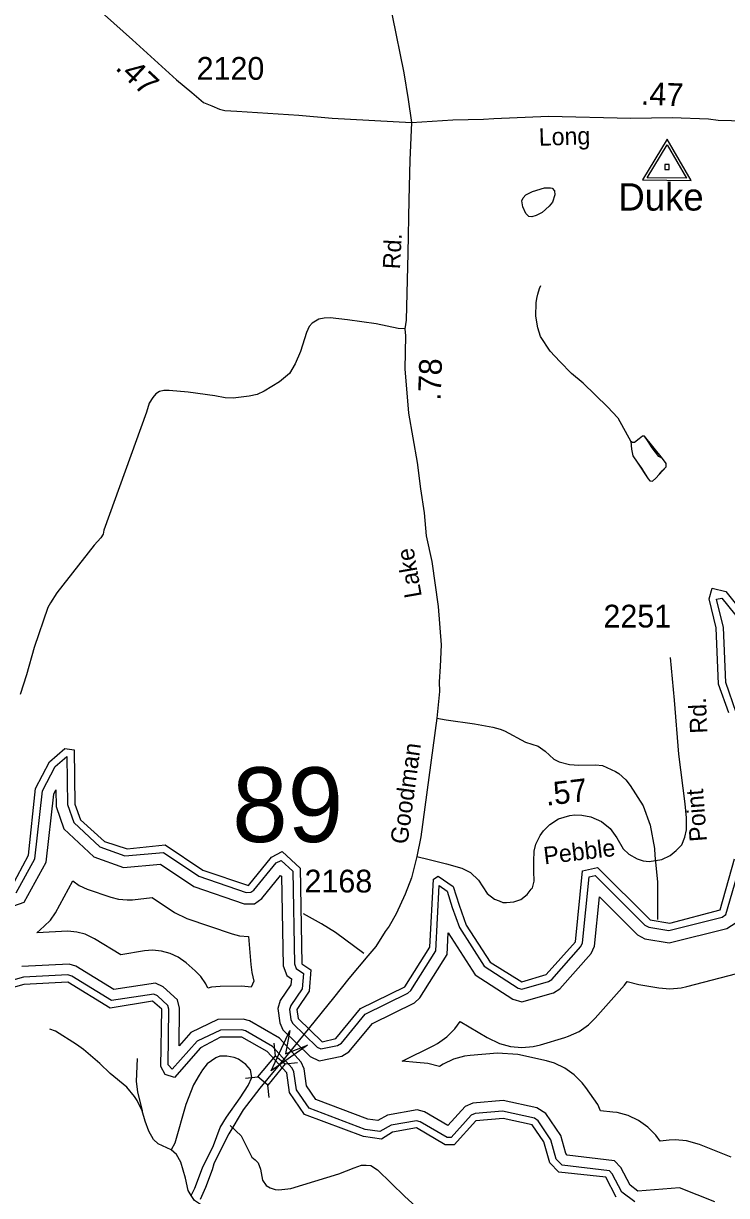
# Model space of a CAD drawing. Extents: x 1473865 to 1648260, y 639067 to 773536.
# Drawn here: x 1596423 to 1600284, y 698493 to 704930 of the extents above; entities that cross this region are included whole.
import ezdxf

# ---------------------------------------------------------------- set-up
doc = ezdxf.new("R2010")
doc.units = 0
for name, color, linetype in [('Exist Hydrographic Buffer Line', 7, 'Continuous'), ('Exist Hydrographic Creek Double Shore', 7, 'Continuous'), ('Exist Hydrographic Misc Water Feature', 7, 'Continuous'), ('Exist Road Non-System Type 51', 7, 'Continuous'), ('Exist Road Secondary Mileage Hundredths English Label', 7, 'Continuous'), ('Exist Road Secondary Structure Standard Bridge Attributed CELL', 7, 'Continuous'), ('Exist Road Secondary Structure Standard Bridge CELL', 7, 'Continuous'), ('Exist Road Secondary Structure Standard Bridge Number Label', 7, 'Continuous'), ('Exist Road Secondary Type 51 Attributed', 7, 'Continuous'), ('Exist Road Secondary Type 51 Label', 7, 'Continuous'), ('Exist Road Secondary Type 51 Number Label', 7, 'Continuous'), ('Exist Survey Geodetic Marker CELL', 7, 'Continuous'), ('Exist Survey Geodetic Marker Label', 7, 'Continuous')]:
    doc.layers.add(name, color=color, linetype=linetype)

msp = doc.modelspace()

# ---------------------------------------------------------------- linework, layer by layer
at = {"layer": 'Exist Hydrographic Buffer Line'}
for points in [[(1600336.2, 701145.5), (1600279.9, 701310.3), (1600267.2, 701613.1), (1600229.5, 701768.9), (1600257.5, 701774.8), (1600397.7, 701601.1)], [(1598755.7, 699936.9), (1598903.8, 699705.3), (1599111, 699571.2), (1599160.2, 699557.1), (1599333.4, 699606.7), (1599368, 699628.8), (1599540.6, 699823.4), (1599559, 699862), (1599586.3, 700133.7), (1599795.8, 699924.2), (1599835.4, 699903.4), (1599969.1, 699880.5), (1600286.3, 699960.6), (1600337.1, 699993), (1600433.1, 700323.3), (1600402.8, 701157.8), (1600370.6, 701252.2)], [(1596382.9, 700155.7), (1596486.4, 700342.8), (1596528.1, 700716.7), (1596598.1, 700849.4), (1596661.6, 700904.6), (1596665.1, 700641.5), (1596699.7, 700542.2), (1596842.5, 700408.7), (1596980.4, 700358.8), (1597191.9, 700377.4), (1597386.9, 700246.7), (1597645.4, 700158.2), (1597671.7, 700158.5), (1597688.7, 700170.4), (1597811, 700319.6), (1597837.9, 700334), (1597902.5, 700274.3), (1597912.1, 699766), (1597921.5, 699741.1), (1597960.2, 699712.9), (1597953.1, 699628.8), (1597891, 699537), (1597884.1, 699514.6), (1597891.5, 699459.5), (1597900.6, 699439.5), (1598035.4, 699309), (1598056.1, 699298.4), (1598147.5, 699317.1), (1598168.8, 699330.3), (1598299.5, 699488.5), (1598534.9, 699604.5), (1598551, 699619.1), (1598688.1, 699836.3), (1598705.2, 700195.6)], [(1596370.2, 700083.8), (1596426.6, 700105.1), (1596547.4, 700323.4), (1596589.2, 700697.9), (1596601.3, 700721), (1596602.5, 700630.5), (1596645.5, 700506.9), (1596809, 700354), (1596972.1, 700295.1), (1597175.3, 700312.9), (1597358.8, 700190), (1597635.3, 700095.3), (1597691.8, 700096.1), (1597731.8, 700124), (1597835.6, 700250.6), (1597840.3, 700246.4), (1597849.6, 699754), (1597869.3, 699701.4), (1597894.7, 699682.9), (1597892, 699650.4), (1597833.8, 699564.4), (1597820.1, 699519.8), (1597830.6, 699442.1), (1597848.3, 699402.8), (1597998.5, 699257.3), (1598047.1, 699232.5), (1598171.1, 699257.9), (1598210.6, 699282.4), (1598339.3, 699438.2), (1598570.5, 699552.1), (1598599.4, 699578.3), (1598749.9, 699816.8), (1598755.7, 699936.9)], [(1598705.2, 700195.6), (1598749.1, 700164.8), (1598777, 700075.5), (1598817.6, 699964.5), (1598952.5, 699753.7), (1599139.1, 699632.9), (1599160.2, 699626.8), (1599305.6, 699668.5), (1599324, 699680.3), (1599484.2, 699860.9), (1599493.5, 699880.4), (1599530, 700244.2), (1599563.3, 700251.5), (1599835.9, 699978.9), (1599857.2, 699967.7), (1599966.5, 699949), (1600259.4, 700023), (1600279.8, 700036), (1600365.7, 700331.7)], [(1597673.7, 699637.6), (1597622.1, 699643.1), (1597502.9, 699642.2), (1597456.5, 699638), (1597435.9, 699632.4), (1597424.6, 699656.5), (1597396.6, 699696.5), (1597366.3, 699727.5), (1597316.3, 699771.1), (1597272.2, 699802.6), (1597227.9, 699823.2), (1597180.7, 699835.8), (1597132.1, 699840.1), (1597087.1, 699836.5), (1596957, 699815.3), (1596813.8, 699903.3), (1596762.9, 699927.9), (1596715.8, 699940.5), (1596667.2, 699944.7), (1596497.5, 699936.8), (1596537.2, 699971.8), (1596571.6, 700006.3), (1596599.6, 700046.3), (1596693.4, 700221), (1596729.1, 700196.1), (1596773.4, 700175.4), (1596903.5, 700131.4), (1596944.5, 700120.9), (1596993.1, 700116.7), (1597022.4, 700118.2), (1597130.5, 700129.6), (1597253.3, 700047.4), (1597319.7, 700014.5), (1597568.8, 699930.7), (1597609.5, 699920.4), (1597658.2, 699916.1), (1597672.1, 699761.4), (1597676.4, 699718.1), (1597689, 699671), (1597673.7, 699637.6)], [(1599242.2, 698975.4), (1599058.3, 699015.6), (1598890.6, 699000.6), (1598848.1, 698983), (1598753.1, 698878), (1598624.8, 698952.9), (1598584.9, 698963.7), (1598421.9, 698935.6), (1598369.5, 698904.9), (1598315, 698913.2), (1598029.5, 699020.1), (1597978, 699095.4), (1597965, 699189.3), (1597948.8, 699225.6), (1597828.4, 699357.5), (1597663.8, 699452.1), (1597629.3, 699461.1), (1597491.3, 699460.1), (1597342.2, 699388), (1597277.5, 699316.2), (1597280.2, 699523.1), (1597268.4, 699567.6), (1597191.2, 699638.8), (1597148, 699659.5), (1596919.6, 699624.5), (1596711.6, 699752.3), (1596673.9, 699763.1), (1596414, 699750.7)], [(1600065.4, 699640.5), (1600341.4, 699713.6), (1600372.3, 699723.3), (1600437.4, 699755.7)], [(1599229.8, 698918.7), (1599054.6, 698957), (1598904.6, 698943.7), (1598882.3, 698934.4), (1598771.6, 698812), (1598750.4, 698812.4), (1598602.2, 698899), (1598582.1, 698904.4), (1598442.1, 698880.2), (1598381.1, 698844.5), (1598300.3, 698856.8), (1597992, 698972.3), (1597922.5, 699073.9), (1597908.8, 699173.2), (1597899.7, 699193.4), (1597791.7, 699311.8), (1597641.7, 699398), (1597622.1, 699403.1), (1597504.8, 699402.2), (1597377.7, 699340.8), (1597239.8, 699187.5), (1597218.2, 699211.5), (1597222.1, 699516), (1597216.7, 699536.5), (1597158.4, 699590.2), (1597139.1, 699599.5), (1596907.4, 699564), (1596688.1, 699698.8), (1596667.2, 699704.7), (1596423.3, 699693.1), (1596155.3, 699618.2)], [(1600309, 698704), (1600135, 698773.1), (1600064.7, 698793), (1600002.1, 698798.6), (1599969.2, 698797), (1599919.9, 698792.5), (1599896.8, 698825.4), (1599852.5, 698869.7), (1599801.2, 698905.8), (1599744.3, 698932.3), (1599683.7, 698948.5), (1599660.3, 698951.9), (1599592.7, 698959.2), (1599576.5, 698993.8), (1599511.5, 699087.1), (1599491.9, 699112.6), (1599447.5, 699157), (1599396.1, 699193), (1599339.3, 699219.5), (1599296.1, 699232.2), (1599138.1, 699268.2), (1599026.2, 699275.8), (1598876.1, 699262.4), (1598845.6, 699258.3), (1598785, 699242.2), (1598728.1, 699215.6), (1598708, 699201.5), (1598644.6, 699218.9), (1598582.1, 699224.5), (1598502.5, 699231.8), (1598676.4, 699317.5), (1598697.2, 699328.6), (1598748.5, 699364.6), (1598792.8, 699409), (1598821.6, 699448.3), (1598969.5, 699361.4), (1599037.1, 699328.5), (1599097.6, 699312.3), (1599160.2, 699306.9), (1599222.6, 699312.3), (1599263, 699321.8), (1599397, 699361.8), (1599417.2, 699368.5), (1599474.1, 699395), (1599525.5, 699431), (1599563.5, 699468), (1599723.7, 699648.6), (1599739.4, 699669.5), (1599801.7, 699652.6), (1599912.5, 699633.6), (1599973.1, 699628.5), (1600035.7, 699634), (1600065.4, 699640.5)], [(1600219.6, 698458.1), (1600026, 698534.9), (1599797.3, 698518.1), (1599755.1, 698549.9), (1599704.5, 698646.9), (1599668.9, 698684.1), (1599408.7, 698715.9), (1599401, 698723.6), (1599373.4, 698823.3), (1599292.1, 698944.6), (1599242.2, 698975.4)], [(1599779.8, 698458.3), (1599709.4, 698511.2), (1599656.6, 698612.5), (1599641.1, 698628.6), (1599381.5, 698660.4), (1599348.8, 698693.2), (1599319.6, 698798.6), (1599249, 698904.1), (1599229.8, 698918.7)]]:
    msp.add_lwpolyline(points, dxfattribs=at)
at = {"layer": 'Exist Hydrographic Creek Double Shore'}
for points in [[(1600296.2, 701143.9), (1600240.2, 701302.6), (1600227.2, 701611.4), (1600188.2, 701769.7), (1600205.1, 701828.5), (1600280.2, 701810.5), (1600436.2, 701617.1)], [(1596357.1, 700186.3), (1596451.1, 700361.7), (1596489.2, 700728.5), (1596566.2, 700874.7), (1596651.2, 700948.5), (1596701.1, 700940.9), (1596705.1, 700642.1), (1596737.1, 700556.1), (1596869.1, 700438.5), (1596993.1, 700396.7), (1597202.1, 700418.6), (1597409.1, 700279.9), (1597658.2, 700196.1), (1597785.1, 700351.1), (1597844.2, 700382.7), (1597942.2, 700292.1), (1597952.1, 699766.7), (1598002.2, 699732.9), (1597992.1, 699614.9), (1597924.1, 699514.6), (1597931.1, 699465.2), (1598063.2, 699337.8), (1598138.1, 699356), (1598274.2, 699520.6), (1598517.1, 699640.4), (1598654.1, 699857.6), (1598675.1, 700231.3), (1598701.2, 700247.2), (1598783.1, 700189.8), (1598815.2, 700087.4), (1598855.2, 699978.2), (1598986.1, 699775.4), (1599160.2, 699666.8), (1599294.2, 699706.8), (1599454.1, 699887.4), (1599493.2, 700277.2), (1599576.1, 700295.2), (1599864.1, 700007.1), (1599973.1, 699988.4), (1600249.1, 700061.7), (1600327.1, 700342.4)], [(1599678.1, 698484.5), (1599621.1, 698594), (1599363.1, 698622.2), (1599313.2, 698672.4), (1599281.2, 698787.9), (1599216.2, 698881.2), (1599058.2, 698917.2), (1598908.2, 698903.8), (1598789.1, 698771.6), (1598739.1, 698772.7), (1598582.1, 698864.5), (1598449.2, 698840.9), (1598390.1, 698802.7), (1598290.2, 698817.9), (1597966.2, 698939.3), (1597884.1, 699059.1), (1597869.1, 699167.7), (1597762.1, 699284.8), (1597622.1, 699363.1), (1597505.1, 699362.2), (1597396.1, 699305.3), (1597252.1, 699140.8), (1597202.1, 699158.3), (1597178.2, 699201.4), (1597182.2, 699516.5), (1597132.1, 699560.1), (1596899.1, 699522.2), (1596667.2, 699664.7), (1596425.1, 699653.1), (1596166.1, 699579.7)]]:
    msp.add_lwpolyline(points, dxfattribs=at)
at = {"layer": 'Exist Hydrographic Misc Water Feature'}
msp.add_line((1599687.6, 702763.6), (1599757.8, 702633.5), dxfattribs=at)
for points in [[(1599218, 704008.1), (1599284, 704028.3), (1599318, 704027.7), (1599326, 704025.5), (1599339.7, 704011.3), (1599341.4, 703989.3), (1599328.6, 703949.5), (1599310.2, 703925.9), (1599271.6, 703892.6), (1599239.2, 703875.2), (1599215.1, 703867.7), (1599199.1, 703870), (1599181.4, 703886.3), (1599166.1, 703922.5), (1599160.7, 703956.6), (1599167, 703972.5), (1599181.3, 703988.2), (1599218, 704008.1)], [(1599687.6, 702763.6), (1599630.7, 702824.7), (1599497, 702955), (1599431.9, 703008.3), (1599369, 703073.4), (1599316.3, 703131.3), (1599263.4, 703211.2), (1599248.3, 703259.4), (1599237.4, 703323.6), (1599238.7, 703395.5), (1599243.1, 703419.4), (1599247.5, 703443.4), (1599256.2, 703475.2), (1599264.5, 703491)], [(1599914.2, 702452.9), (1599930.9, 702472.5), (1599952.1, 702495.9), (1599952.4, 702513.6), (1599933.3, 702540.7), (1599912.7, 702551.5), (1599875.7, 702600.4), (1599853.1, 702633.7), (1599832.8, 702663.9), (1599823, 702664.1), (1599804.5, 702649.2), (1599779, 702629.5), (1599767.4, 702629.7), (1599757.8, 702633.5)], [(1599914.2, 702452.9), (1599952.1, 702495.9), (1599952.4, 702513.6), (1599933.3, 702540.7), (1599832.8, 702663.9), (1599823, 702664.1), (1599804.5, 702649.2), (1599779, 702629.5), (1599767.4, 702629.7), (1599757.8, 702633.5)], [(1599757.8, 702633.5), (1599762.5, 702591.9), (1599769.3, 702556.5), (1599793.1, 702520), (1599816.4, 702488.5), (1599837.8, 702454.6), (1599853.3, 702429.9), (1599862.2, 702418.2), (1599876.8, 702417.3), (1599896.6, 702432.2), (1599914.2, 702452.9)], [(1599757.8, 702633.5), (1599762.5, 702591.9), (1599769.3, 702556.5), (1599793.1, 702520), (1599853.3, 702429.9), (1599862.2, 702418.2), (1599876.8, 702417.3), (1599896.6, 702432.2), (1599914.2, 702452.9)]]:
    msp.add_lwpolyline(points, dxfattribs=at)
at = {"layer": 'Exist Road Non-System Type 51'}
for points in [[(1598518, 703252.5), (1598480, 703255.1), (1598360.5, 703280.9), (1598202.7, 703303.3), (1598106.8, 703312.7), (1598074, 703311.7), (1598044.6, 703305.5), (1598008.4, 703284.1), (1597992, 703266.4), (1597977.5, 703232.7), (1597944, 703129.1), (1597915.1, 703061.6), (1597884.2, 703008), (1597829.6, 702962.9), (1597744.7, 702910.2), (1597706.5, 702892.8), (1597663.1, 702883.8), (1597574.1, 702872.6), (1597530.1, 702873.3), (1597474.3, 702884.3), (1597328.4, 702904.4), (1597222.5, 702914), (1597194.5, 702914.3), (1597170.4, 702908.6), (1597150.4, 702897), (1597133.9, 702875.3), (1597113.5, 702845.5), (1597098.9, 702795.8), (1596865.1, 702147.4), (1596860.8, 702125.5), (1596848.4, 702105.7), (1596812, 702064.3), (1596606, 701803.5), (1596571.1, 701748), (1596556.7, 701722.3), (1596481.5, 701503.5), (1596439.2, 701352.1), (1596405.6, 701244.7)], [(1598692.6, 701114.6), (1598744.7, 701105.1), (1598900.5, 701084), (1599000.4, 701065.3), (1599040.4, 701054.9), (1599064.4, 701044.8), (1599179.8, 700983.9), (1599249.8, 700961.5), (1599287.6, 700933.3), (1599336, 700889.9), (1599365.1, 700874.7), (1599421, 700860.3), (1599472.8, 700856.3), (1599564.4, 700857.8), (1599603, 700855.1), (1599674.8, 700822.4), (1599692.7, 700810.4), (1599730.5, 700776), (1599754.3, 700746), (1599825.6, 700633.5), (1599864.9, 700527.2), (1599887.9, 700399.1), (1599889.7, 700361), (1599904.6, 700216.9), (1599905.2, 700008.9)], [(1598291.7, 699822.3), (1598137, 699937.3), (1598059.7, 699986.4), (1597960.4, 700039.9)], [(1597074.2, 698959), (1597047, 699015.9), (1597033.3, 699037.9), (1596990.1, 699088.6), (1596899.1, 699163.9), (1596841.8, 699218.7), (1596752.9, 699296.1), (1596715.3, 699322.7), (1596598.5, 699396.3), (1596568.5, 699406.7)], [(1597343.4, 698493.6), (1597364, 698533.2), (1597405.7, 698644.6), (1597467.4, 698767.6), (1597503, 698867), (1597537.8, 698924.5), (1597613.3, 699029.4), (1597656.3, 699096.8), (1597677.1, 699142.4), (1597669.7, 699184.5), (1597644.1, 699212.9), (1597604.4, 699241.5), (1597580.6, 699251.8), (1597540.7, 699258.4), (1597500.7, 699259), (1597480.5, 699249.2), (1597432, 699216), (1597406.4, 699183.7), (1597387.2, 699154.6), (1597356.3, 699101.2), (1597314.7, 698993.8), (1597253.6, 698780.8), (1597235, 698745.1)], [(1597047.6, 699246.5), (1597042.9, 699119.2), (1597050, 699063.5), (1597074.2, 698959)], [(1597235, 698745.1), (1597163.5, 698778.2), (1597137.9, 698800.5), (1597112.4, 698846.9), (1597091.3, 698901.1), (1597074.2, 698959)], [(1597558.9, 698878.3), (1597619.3, 698820.9), (1597676.6, 698703.6), (1597696.3, 698689.2), (1597712, 698672.8), (1597725.3, 698638.6), (1597736.1, 698578.3), (1597755.5, 698547.9), (1597777.2, 698535.5), (1597805.1, 698526.9), (1597825, 698524.5), (1597891.2, 698531.2), (1598155, 698611.9), (1598239.7, 698646.2), (1598280, 698659.4), (1598306, 698660.8), (1598330, 698658.3), (1598367.5, 698633.6), (1598516.6, 698488.5), (1598654.2, 698363.7), (1598729, 698305.7)], [(1597343.4, 698493.6), (1597327.7, 698521.7), (1597312.7, 698587.9), (1597288.1, 698676.2), (1597262.7, 698718.8), (1597235, 698745.1)], [(1597394.6, 698444.8), (1597363, 698465.2), (1597343.4, 698493.6)]]:
    msp.add_lwpolyline(points, dxfattribs=at)
at = {"layer": 'Exist Road Secondary Structure Standard Bridge Attributed CELL'}
msp.add_lwpolyline([(1597983, 699318.3), (1597783.5, 699178), (1597886.1, 699399.2), (1597861.7, 699271.6)], close=True, dxfattribs=at)
at = {"layer": 'Exist Road Secondary Structure Standard Bridge CELL'}
for p, q in [((1597806.6, 699260.9), (1597799.9, 699329.6)), ((1597859.9, 699217.1), (1597928.6, 699223.8)), ((1597641.8, 699137.7), (1597710.4, 699144.4)), ((1597771.7, 699030.9), (1597765, 699099.6))]:
    msp.add_line(p, q, dxfattribs=at)
msp.add_lwpolyline([(1597710.4, 699144.4), (1597806.4, 699261.1), (1597860.9, 699216.3), (1597765, 699099.6)], close=True, dxfattribs=at)
at = {"layer": 'Exist Road Secondary Type 51 Attributed'}
for points in [[(1598133.8, 706884.7), (1598146.5, 706808.1), (1598260, 706157.5), (1598369.4, 705488.8), (1598392.1, 705308.7), (1598420.8, 705124.6), (1598447.8, 704974.4), (1598511.7, 704659.9), (1598536.5, 704511.8), (1598554.4, 704386.8)], [(1596605.5, 705500.9), (1596635.9, 705343.1), (1596676.8, 705240.2), (1596769.1, 705092.9), (1596867.4, 704977.2), (1597022.3, 704841), (1597264.3, 704620), (1597347.3, 704551), (1597411.6, 704496.1), (1597457.2, 704477.4), (1597500.2, 704459.4), (1597528.3, 704453), (1597595.1, 704448.1), (1597934.8, 704426.5), (1598118.3, 704410.1), (1598554.4, 704386.8)], [(1598554.4, 704386.8), (1598781, 704400.3), (1598950.1, 704404.5), (1599006.2, 704408.2), (1599307.1, 704421), (1599758.1, 704410.7), (1599986.2, 704413.2), (1600185.8, 704405.5), (1600238, 704399.7), (1600384, 704394.6), (1600490, 704393.8), (1600524.1, 704389.5), (1600638.1, 704384.8), (1600763.9, 704361.9), (1600861.7, 704329.3), (1600911.5, 704308.9), (1600951.4, 704286.6), (1601009.3, 704256.1)], [(1598554.4, 704386.8), (1598545.1, 704179.8), (1598539.9, 703961.9), (1598534.7, 703669.5), (1598524.8, 703300.4), (1598518, 703252.5), (1598521.4, 703214.4), (1598516.7, 703032.7), (1598537.4, 702789.5), (1598585.2, 702519.8), (1598603.1, 702373.6), (1598623.2, 702243.3), (1598635.3, 702117.2), (1598665.2, 701974.8), (1598700.9, 701727.7), (1598717.9, 701517.6), (1598711, 701398.2), (1598705.8, 701315.2), (1598708.8, 701262.3), (1598692.6, 701114.6), (1598605.3, 700462.5), (1598582.6, 700355.6)], [(1598582.6, 700355.6), (1598650.7, 700338.5), (1598747.1, 700314.1), (1598830, 700290.3), (1598877.4, 700266.6), (1598921.7, 700225.3), (1598969.4, 700152.3), (1599009.3, 700121.1), (1599035.1, 700110.9), (1599056.5, 700102.6), (1599076.7, 700102.9), (1599115.6, 700105.8), (1599154.5, 700118.9), (1599189.1, 700146.2), (1599210.5, 700175.4), (1599219.5, 700183.9), (1599227.8, 700218.9), (1599226.6, 700274.7), (1599226.1, 700329.6), (1599227, 700384.1), (1599236.8, 700423.5), (1599260.1, 700471.2), (1599279.6, 700495.6), (1599313.6, 700530.1), (1599361.4, 700562.7), (1599424.1, 700580.7), (1599451.8, 700583.6), (1599489.8, 700582.2), (1599538.9, 700573.9), (1599597.3, 700547.1), (1599644.5, 700509.7), (1599682, 700458.1), (1599716.3, 700396.5), (1599748.4, 700367.8), (1599793.7, 700343), (1599825.8, 700332.3), (1599858.5, 700327.7), (1599928.1, 700339.6), (1599975.2, 700361.5), (1600007.3, 700387.8), (1600039.4, 700419.9), (1600055, 700462.2), (1600065.2, 700502.1), (1600065.2, 700567.8), (1600056.1, 700643.7), (1600022.3, 700918.1), (1599999, 701214.6), (1599975.6, 701448.1)], [(1598582.6, 700355.6), (1598553.5, 700237.4), (1598518.6, 700148.7), (1598469.9, 700040.7), (1598430.6, 699972.1), (1598410.1, 699943.3), (1598357.4, 699861.3), (1598314.8, 699809.2), (1598210.4, 699685.4), (1598125.1, 699579.6), (1597861.7, 699252.6)], [(1597861.7, 699252.6), (1597720.5, 699082.5), (1597629.1, 698964), (1597551, 698832.7), (1597496.2, 698724.7), (1597469, 698668.2), (1597459.6, 698634.4), (1597423.1, 698537), (1597393.6, 698472.4)]]:
    msp.add_lwpolyline(points, dxfattribs=at)
at = {"layer": 'Exist Survey Geodetic Marker CELL'}
for points in [[(1600089.7, 704067.3), (1599959, 704295.2), (1599822.3, 704071.1)], [(1600063.9, 704079.8), (1599848.4, 704082.9), (1599958.5, 704263.5)], [(1599968.9, 704127.7), (1599969.3, 704156), (1599945.1, 704156.3), (1599944.6, 704128.1)]]:
    msp.add_lwpolyline(points, close=True, dxfattribs=at)

# ---------------------------------------------------------------- texts
at = {"layer": 'Exist Road Secondary Mileage Hundredths English Label'}
for s, rotation, p in [('.47', 316.90711, (1596922.5, 704681.3)), ('.47', 357.76682, (1599812.5, 704484.3)), ('.78', 87.98172, (1598714.1, 702857)), ('.57', 6.82351, (1599294.9, 700633.8))]:
    msp.add_text(s, height=125, rotation=rotation, dxfattribs=at).set_placement(p)
at = {"layer": 'Exist Road Secondary Structure Standard Bridge Number Label'}
msp.add_text('89', height=410.1, dxfattribs=at).set_placement((1597569.2, 700434.8))
at = {"layer": 'Exist Road Secondary Type 51 Label'}
for s, rotation, p in [('Long', 1.7615, (1599254.5, 704258.3)), ('Rd.', 86.85403, (1598490.8, 703578.9)), ('Lake', 99.85186, (1598611.3, 701784.1)), ('Rd.', 92.42718, (1600178.9, 701032.3)), ('Goodman', 82.26135, (1598531.6, 700419.4)), ('Point', 94.30626, (1600177, 700440.1)), ('Pebble', 6.82351, (1599284.9, 700311.8))]:
    msp.add_text(s, height=95, rotation=rotation, dxfattribs=at).set_placement(p)
at = {"layer": 'Exist Road Secondary Type 51 Number Label'}
for s, p in [('2120', (1597374, 704620.9)), ('2251', (1599608.2, 701612.9)), ('2168', (1597966.6, 700157.7))]:
    msp.add_text(s, height=125, dxfattribs=at).set_placement(p)
at = {"layer": 'Exist Survey Geodetic Marker Label'}
msp.add_text('Duke', height=150, dxfattribs=at).set_placement((1599690.3, 703902.7))

doc.saveas('drawing.dxf')
